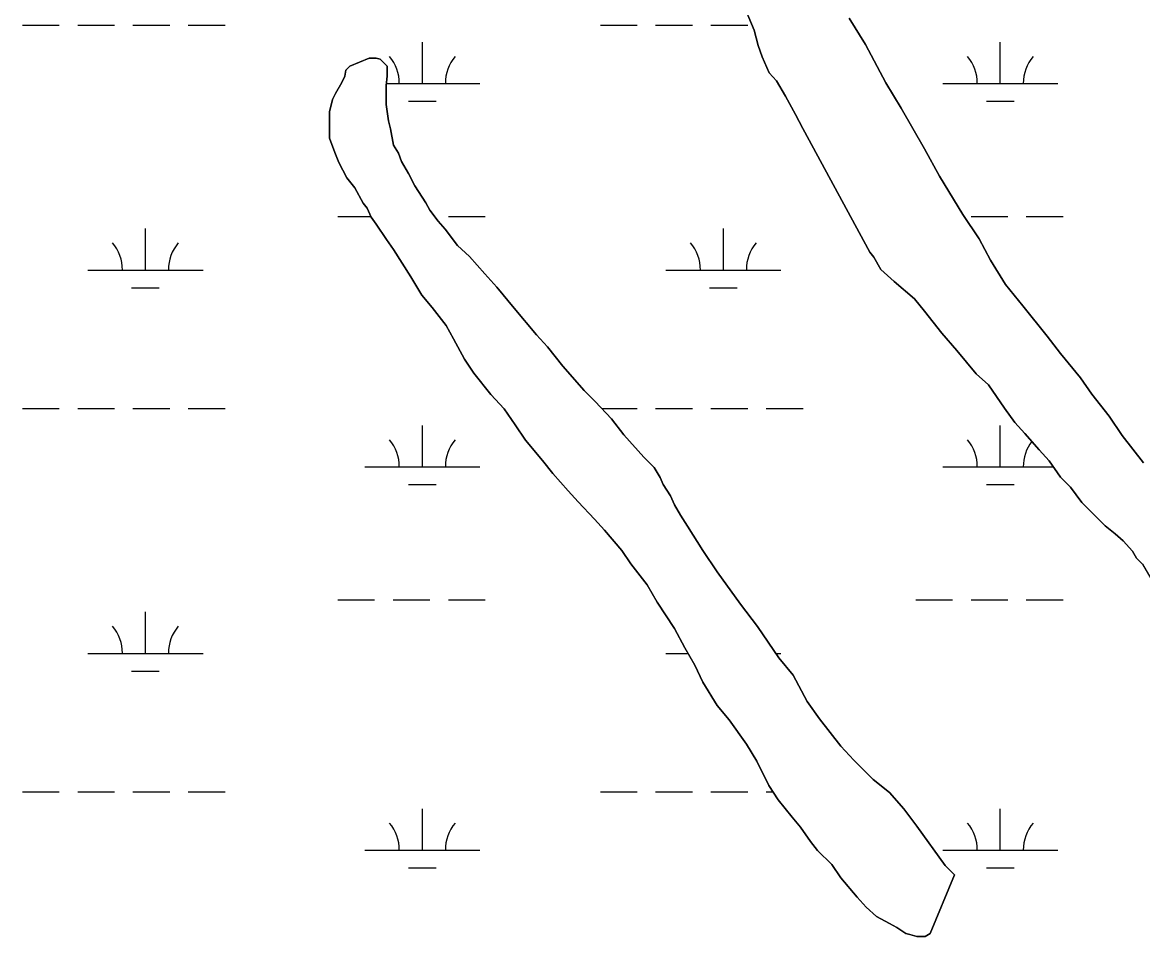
# Model space of a CAD drawing. Extents: x 3177185 to 3215018, y 812988 to 838321.
# Drawn here: x 3207679 to 3208652, y 821087 to 821880 of the extents above; entities that cross this region are included whole.
import ezdxf

# ---------------------------------------------------------------- set-up
doc = ezdxf.new("R2010")
doc.units = 0
doc.layers.add('V-SITE-VEGE', color=7, linetype='Continuous')
doc.layers.add('V-WETL-SWMP', color=7, linetype='Continuous')

msp = doc.modelspace()

# ---------------------------------------------------------------- linework, layer by layer
at = {"layer": 'V-SITE-VEGE'}
for points in [[(3208304.16, 821898.84), (3208314.74, 821873.34), (3208318.27, 821860.14), (3208321.8, 821850.46), (3208327.97, 821836.39), (3208334.14, 821829.36), (3208342.07, 821816.16), (3208350.88, 821800.33), (3208357.05, 821788.02), (3208415.22, 821680.72), (3208418.75, 821676.32), (3208424.92, 821665.77), (3208436.36, 821655.22), (3208453.98, 821640.27), (3208462.78, 821629.72), (3208477.76, 821610.38)], [(3208510.25, 821692.24), (3208496.15, 821713.35), (3208475.88, 821746.77), (3208462.66, 821770.51), (3208442.39, 821805.69), (3208429.17, 821827.68), (3208411.55, 821861.1), (3208397.45, 821883.97)], [(3208369.92, 821161.51), (3208382.25, 821149.21), (3208390.18, 821137.78), (3208404.27, 821121.07), (3208412.2, 821112.28), (3208421, 821104.36), (3208432.45, 821098.21), (3208438.61, 821094.7), (3208446.54, 821089.43), (3208450.06, 821088.55), (3208456.22, 821086.8), (3208463.26, 821086.8), (3208467.66, 821089.45), (3208488.73, 821140.5), (3208480.8, 821148.41), (3208456.13, 821182.71), (3208444.68, 821197.66), (3208432.35, 821211.72), (3208418.26, 821223.15), (3208401.53, 821239.86), (3208390.08, 821252.17), (3208371.58, 821275.91), (3208361.01, 821290.86), (3208348.67, 821313.73), (3208336.34, 821328.67), (3208317.83, 821355.94), (3208302.86, 821375.28), (3208282.59, 821403.42), (3208270.26, 821421.89), (3208257.04, 821442.99), (3208250.88, 821452.67), (3208245.59, 821461.46), (3208242.06, 821469.38), (3208235.89, 821479.06), (3208233.25, 821485.21), (3208227.96, 821494.01), (3208219.15, 821502.8), (3208201.54, 821522.14), (3208190.96, 821536.21), (3208176.87, 821551.16), (3208167.19, 821560.83), (3208148.69, 821581.93), (3208135.47, 821598.64), (3208125.79, 821609.19), (3208106.41, 821632.05), (3208091.43, 821650.52), (3208080.86, 821661.95), (3208067.65, 821676.9), (3208057.08, 821686.56), (3208046.51, 821700.63), (3208040.35, 821707.67), (3208033.3, 821717.34), (3208029.77, 821723.5), (3208020.08, 821738.45), (3208014.79, 821749), (3208008.62, 821759.56), (3208005.98, 821766.59), (3208001.57, 821773.63), (3207998.92, 821787.71), (3207997.15, 821794.75), (3207995.38, 821808.82), (3207995.37, 821825.54), (3207996.24, 821833.46), (3207996.23, 821842.26), (3207990.07, 821848.42), (3207986.55, 821849.29), (3207980.39, 821849.29), (3207963.68, 821842.23), (3207960.16, 821838.71), (3207959.28, 821833.43), (3207956.65, 821828.15), (3207951.38, 821818.46), (3207948.74, 821813.18), (3207946.11, 821802.62), (3207946.13, 821779.74), (3207950.54, 821767.43), (3207954.07, 821758.63), (3207961.12, 821745.44), (3207968.17, 821736.64), (3207975.22, 821723.45), (3207978.74, 821719.05), (3207982.27, 821711.14), (3207986.67, 821704.98), (3207995.48, 821691.79), (3208001.65, 821683), (3208016.63, 821659.25), (3208026.32, 821643.42), (3208035.13, 821632.87), (3208047.46, 821617.04), (3208053.63, 821605.61), (3208063.33, 821588.02), (3208071.26, 821575.71), (3208086.23, 821557.24), (3208097.68, 821544.93), (3208107.38, 821530.86), (3208116.19, 821517.67), (3208131.16, 821500.08), (3208139.97, 821488.65), (3208153.18, 821473.71), (3208161.99, 821464.03), (3208176.08, 821449.08)], [(3208652.96, 821497.9), (3208634.46, 821521.64), (3208623.01, 821538.35), (3208608.04, 821557.69), (3208598.35, 821571.77), (3208580.73, 821592.87), (3208569.27, 821607.82), (3208548.13, 821634.2), (3208533.16, 821652.66), (3208519.94, 821673.77), (3208510.25, 821692.24)], [(3208477.76, 821610.38), (3208490.97, 821595.43), (3208507.71, 821575.21), (3208518.28, 821565.54), (3208532.37, 821545.31), (3208541.18, 821533), (3208549.99, 821523.33), (3208562.32, 821509.26), (3208571.13, 821499.59), (3208580.82, 821485.52), (3208589.63, 821476.72), (3208599.32, 821463.53), (3208619.57, 821443.31), (3208628.38, 821436.28), (3208635.43, 821430.13), (3208643.35, 821421.34), (3208646.88, 821415.18), (3208652.16, 821409.9), (3208659.21, 821397.59)], [(3208176.08, 821449.08), (3208184.89, 821439.41), (3208199.86, 821421.83), (3208207.79, 821410.4), (3208221.89, 821391.93), (3208230.7, 821376.98), (3208245.68, 821354.11), (3208254.49, 821337.4), (3208263.3, 821322.45), (3208270.36, 821307.5), (3208282.7, 821287.27), (3208293.27, 821274.96), (3208308.24, 821253.85), (3208317.06, 821238.9), (3208327.63, 821217.79), (3208335.56, 821205.48), (3208347.9, 821190.53), (3208354.94, 821181.74), (3208363.75, 821169.43), (3208369.92, 821161.51)]]:
    msp.add_lwpolyline(points, dxfattribs=at)
at = {"layer": 'V-WETL-SWMP'}
for p, q in [((3208314.74, 821873.34), (3208304.16, 821898.84)), ((3208397.45, 821883.97), (3208411.55, 821861.1)), ((3207679.36, 821877.9), (3207711.36, 821877.9)), ((3207727.36, 821877.9), (3207759.36, 821877.9)), ((3207775.36, 821877.9), (3207807.36, 821877.9)), ((3207823.36, 821877.9), (3207855.36, 821877.9)), ((3208181.27, 821877.9), (3208213.27, 821877.9)), ((3208229.27, 821877.9), (3208261.27, 821877.9)), ((3208277.27, 821877.9), (3208309.27, 821877.9)), ((3208318.27, 821860.14), (3208314.74, 821873.34)), ((3208026.68, 821827.16), (3208026.68, 821863.16)), ((3208528.58, 821827.16), (3208528.58, 821863.16)), ((3208321.8, 821850.46), (3208318.27, 821860.14)), ((3208411.55, 821861.1), (3208429.17, 821827.68)), ((3207963.68, 821842.23), (3207980.39, 821849.29)), ((3207980.39, 821849.29), (3207986.55, 821849.29)), ((3207986.55, 821849.29), (3207990.07, 821848.41)), ((3207990.07, 821848.41), (3207996.23, 821842.26)), ((3208327.97, 821836.39), (3208321.8, 821850.46)), ((3207959.28, 821833.43), (3207960.16, 821838.71)), ((3207960.16, 821838.71), (3207963.68, 821842.23)), ((3207996.23, 821842.26), (3207996.24, 821833.46)), ((3208334.14, 821829.36), (3208327.97, 821836.39)), ((3207951.38, 821818.46), (3207956.65, 821828.15)), ((3207956.65, 821828.15), (3207959.28, 821833.43)), ((3207996.24, 821833.46), (3207995.37, 821825.54)), ((3207995.37, 821825.54), (3207995.38, 821808.82)), ((3207995.55, 821827.16), (3208076.68, 821827.16)), ((3208342.07, 821816.16), (3208334.14, 821829.36)), ((3208429.17, 821827.68), (3208442.39, 821805.69)), ((3208478.58, 821827.16), (3208578.58, 821827.16)), ((3207948.74, 821813.18), (3207951.38, 821818.46)), ((3208350.88, 821800.33), (3208342.07, 821816.16)), ((3207946.11, 821802.62), (3207948.74, 821813.18)), ((3207995.38, 821808.82), (3207997.15, 821794.74)), ((3208014.68, 821811.73), (3208038.68, 821811.73)), ((3208442.39, 821805.69), (3208462.66, 821770.51)), ((3208516.58, 821811.73), (3208540.58, 821811.73)), ((3207946.13, 821779.74), (3207946.11, 821802.62)), ((3208357.05, 821788.02), (3208350.88, 821800.33)), ((3207997.15, 821794.74), (3207998.92, 821787.71)), ((3207998.92, 821787.71), (3208001.57, 821773.63)), ((3208415.22, 821680.72), (3208357.05, 821788.02)), ((3207950.54, 821767.43), (3207946.13, 821779.74)), ((3207954.07, 821758.63), (3207950.54, 821767.43)), ((3208001.57, 821773.63), (3208005.98, 821766.59)), ((3208005.98, 821766.59), (3208008.62, 821759.56)), ((3208462.66, 821770.51), (3208475.88, 821746.76)), ((3207961.12, 821745.44), (3207954.07, 821758.63)), ((3208008.62, 821759.56), (3208014.79, 821749)), ((3208014.79, 821749), (3208020.08, 821738.45)), ((3208475.88, 821746.76), (3208496.15, 821713.35)), ((3207968.17, 821736.64), (3207961.12, 821745.44)), ((3207975.22, 821723.45), (3207968.17, 821736.64)), ((3208020.08, 821738.45), (3208029.77, 821723.5)), ((3207978.74, 821719.05), (3207975.22, 821723.45)), ((3207982.27, 821711.14), (3207978.74, 821719.05)), ((3208029.77, 821723.5), (3208033.3, 821717.34)), ((3208033.3, 821717.34), (3208040.35, 821707.67)), ((3207953.27, 821711.73), (3207982.01, 821711.73)), ((3207986.67, 821704.98), (3207982.27, 821711.14)), ((3208040.35, 821707.67), (3208046.51, 821700.63)), ((3208049.27, 821711.73), (3208081.27, 821711.73)), ((3208496.15, 821713.35), (3208510.25, 821692.24)), ((3208503.18, 821711.73), (3208535.18, 821711.73)), ((3208551.18, 821711.73), (3208583.18, 821711.73)), ((3207786.2, 821665.3), (3207786.2, 821701.3)), ((3207995.48, 821691.79), (3207986.67, 821704.98)), ((3208046.51, 821700.63), (3208057.08, 821686.56)), ((3208288.11, 821665.3), (3208288.11, 821701.3)), ((3208001.65, 821683), (3207995.48, 821691.79)), ((3208510.25, 821692.24), (3208519.94, 821673.77)), ((3208016.63, 821659.25), (3208001.65, 821683)), ((3208057.08, 821686.56), (3208067.65, 821676.89)), ((3208418.75, 821676.32), (3208415.22, 821680.72)), ((3208067.65, 821676.89), (3208080.86, 821661.95)), ((3208424.92, 821665.77), (3208418.75, 821676.32)), ((3208519.94, 821673.77), (3208533.16, 821652.66)), ((3207736.2, 821665.3), (3207836.2, 821665.3)), ((3208026.32, 821643.42), (3208016.63, 821659.25)), ((3208080.86, 821661.95), (3208091.43, 821650.52)), ((3208238.11, 821665.3), (3208338.11, 821665.3)), ((3208436.36, 821655.22), (3208424.92, 821665.77)), ((3207774.2, 821649.87), (3207798.2, 821649.87)), ((3208091.43, 821650.52), (3208106.41, 821632.05)), ((3208276.11, 821649.87), (3208300.11, 821649.87)), ((3208453.98, 821640.27), (3208436.36, 821655.22)), ((3208533.16, 821652.66), (3208548.13, 821634.2)), ((3208035.13, 821632.87), (3208026.32, 821643.42)), ((3208462.78, 821629.72), (3208453.98, 821640.27)), ((3208047.47, 821617.04), (3208035.13, 821632.87)), ((3208106.41, 821632.05), (3208125.79, 821609.19)), ((3208477.76, 821610.38), (3208462.78, 821629.72)), ((3208548.13, 821634.2), (3208569.28, 821607.82)), ((3208053.63, 821605.61), (3208047.47, 821617.04)), ((3208490.97, 821595.43), (3208477.76, 821610.38)), ((3208063.33, 821588.02), (3208053.63, 821605.61)), ((3208125.79, 821609.19), (3208135.48, 821598.64)), ((3208569.28, 821607.82), (3208580.73, 821592.87)), ((3208135.48, 821598.64), (3208148.69, 821581.93)), ((3208507.71, 821575.21), (3208490.97, 821595.43)), ((3208580.73, 821592.87), (3208598.35, 821571.76)), ((3208071.26, 821575.7), (3208063.33, 821588.02)), ((3208148.69, 821581.93), (3208167.19, 821560.83)), ((3208086.23, 821557.24), (3208071.26, 821575.7)), ((3208518.28, 821565.53), (3208507.71, 821575.21)), ((3208598.35, 821571.76), (3208608.04, 821557.69)), ((3208532.37, 821545.31), (3208518.28, 821565.53)), ((3208097.68, 821544.93), (3208086.23, 821557.24)), ((3208167.19, 821560.83), (3208176.87, 821551.16)), ((3208608.04, 821557.69), (3208623.01, 821538.35)), ((3207679.36, 821545.23), (3207711.36, 821545.23)), ((3207727.36, 821545.23), (3207759.36, 821545.23)), ((3207775.36, 821545.23), (3207807.36, 821545.23)), ((3207823.36, 821545.23), (3207855.36, 821545.23)), ((3208107.38, 821530.86), (3208097.68, 821544.93)), ((3208176.87, 821551.16), (3208190.97, 821536.21)), ((3208182.47, 821545.23), (3208213.27, 821545.23)), ((3208229.27, 821545.23), (3208261.27, 821545.23)), ((3208277.27, 821545.23), (3208309.27, 821545.23)), ((3208325.27, 821545.23), (3208357.27, 821545.23)), ((3208541.18, 821533), (3208532.37, 821545.31)), ((3208190.97, 821536.21), (3208201.54, 821522.14)), ((3208549.99, 821523.33), (3208541.18, 821533)), ((3208623.01, 821538.35), (3208634.47, 821521.64)), ((3208026.68, 821494.48), (3208026.68, 821530.48)), ((3208116.19, 821517.67), (3208107.38, 821530.86)), ((3208528.58, 821494.48), (3208528.58, 821530.48)), ((3208562.32, 821509.26), (3208549.99, 821523.33)), ((3208131.16, 821500.08), (3208116.19, 821517.67)), ((3208201.54, 821522.14), (3208219.15, 821502.8)), ((3208634.47, 821521.64), (3208652.97, 821497.9)), ((3208571.13, 821499.59), (3208562.32, 821509.26)), ((3207976.68, 821494.48), (3208076.68, 821494.48)), ((3208139.97, 821488.65), (3208131.16, 821500.08)), ((3208219.15, 821502.8), (3208227.96, 821494.01)), ((3208227.96, 821494.01), (3208233.25, 821485.21)), ((3208478.58, 821494.48), (3208574.64, 821494.48)), ((3208580.82, 821485.52), (3208571.13, 821499.59)), ((3208153.18, 821473.7), (3208139.97, 821488.65)), ((3208233.25, 821485.21), (3208235.89, 821479.05)), ((3208589.63, 821476.72), (3208580.82, 821485.52)), ((3208014.68, 821479.05), (3208038.68, 821479.05)), ((3208235.89, 821479.05), (3208242.06, 821469.38)), ((3208516.58, 821479.05), (3208540.58, 821479.05)), ((3208599.32, 821463.53), (3208589.63, 821476.72)), ((3208161.99, 821464.03), (3208153.18, 821473.7)), ((3208242.06, 821469.38), (3208245.59, 821461.46)), ((3208176.08, 821449.08), (3208161.99, 821464.03)), ((3208245.59, 821461.46), (3208250.87, 821452.67)), ((3208619.58, 821443.31), (3208599.32, 821463.53)), ((3208184.89, 821439.41), (3208176.08, 821449.08)), ((3208250.87, 821452.67), (3208257.04, 821443)), ((3208199.86, 821421.83), (3208184.89, 821439.41)), ((3208257.04, 821443), (3208270.26, 821421.89)), ((3208628.38, 821436.28), (3208619.58, 821443.31)), ((3208635.43, 821430.13), (3208628.38, 821436.28)), ((3208643.35, 821421.33), (3208635.43, 821430.13)), ((3208207.79, 821410.4), (3208199.86, 821421.83)), ((3208270.26, 821421.89), (3208282.59, 821403.42)), ((3208646.88, 821415.18), (3208643.35, 821421.33)), ((3208221.89, 821391.93), (3208207.79, 821410.4)), ((3208652.16, 821409.9), (3208646.88, 821415.18)), ((3208282.59, 821403.42), (3208302.86, 821375.28)), ((3208230.7, 821376.98), (3208221.89, 821391.93)), ((3207953.27, 821379.05), (3207985.27, 821379.05)), ((3208001.27, 821379.05), (3208033.27, 821379.05)), ((3208049.27, 821379.05), (3208081.27, 821379.05)), ((3208245.68, 821354.11), (3208230.7, 821376.98)), ((3208455.18, 821379.05), (3208487.18, 821379.05)), ((3208503.18, 821379.05), (3208535.18, 821379.05)), ((3208551.18, 821379.05), (3208583.18, 821379.05)), ((3207786.2, 821332.62), (3207786.2, 821368.62)), ((3208302.86, 821375.28), (3208317.83, 821355.94)), ((3208254.49, 821337.4), (3208245.68, 821354.11)), ((3208317.83, 821355.94), (3208336.34, 821328.67)), ((3207736.2, 821332.62), (3207836.2, 821332.62)), ((3208238.11, 821332.62), (3208257.31, 821332.62)), ((3208263.31, 821322.45), (3208254.49, 821337.4)), ((3208333.66, 821332.62), (3208338.11, 821332.62)), ((3208336.34, 821328.67), (3208348.67, 821313.73)), ((3208270.36, 821307.5), (3208263.31, 821322.45)), ((3207774.2, 821317.19), (3207798.2, 821317.19)), ((3208348.67, 821313.73), (3208361.01, 821290.86)), ((3208282.7, 821287.27), (3208270.36, 821307.5)), ((3208361.01, 821290.86), (3208371.58, 821275.91)), ((3208293.27, 821274.96), (3208282.7, 821287.27)), ((3208308.24, 821253.85), (3208293.27, 821274.96)), ((3208371.58, 821275.91), (3208390.08, 821252.17)), ((3208317.06, 821238.9), (3208308.24, 821253.85)), ((3208390.08, 821252.17), (3208401.53, 821239.86)), ((3208327.63, 821217.79), (3208317.06, 821238.9)), ((3208401.53, 821239.86), (3208418.26, 821223.15)), ((3208418.26, 821223.15), (3208432.35, 821211.73)), ((3207679.36, 821212.55), (3207711.36, 821212.55)), ((3207727.36, 821212.55), (3207759.36, 821212.55)), ((3207775.36, 821212.55), (3207807.36, 821212.55)), ((3207823.36, 821212.55), (3207855.36, 821212.55)), ((3208181.27, 821212.55), (3208213.27, 821212.55)), ((3208229.27, 821212.55), (3208261.27, 821212.55)), ((3208277.27, 821212.55), (3208309.27, 821212.55)), ((3208325.27, 821212.55), (3208331.01, 821212.55)), ((3208335.56, 821205.48), (3208327.63, 821217.79)), ((3208432.35, 821211.73), (3208444.68, 821197.66)), ((3208347.9, 821190.53), (3208335.56, 821205.48)), ((3208026.68, 821161.81), (3208026.68, 821197.81)), ((3208444.68, 821197.66), (3208456.13, 821182.71)), ((3208528.58, 821161.81), (3208528.58, 821197.81)), ((3208354.94, 821181.74), (3208347.9, 821190.53)), ((3208456.13, 821182.71), (3208480.8, 821148.41)), ((3208363.75, 821169.43), (3208354.94, 821181.74)), ((3208369.92, 821161.51), (3208363.75, 821169.43)), ((3207976.68, 821161.81), (3208076.68, 821161.81)), ((3208382.25, 821149.21), (3208369.92, 821161.51)), ((3208478.58, 821161.81), (3208578.58, 821161.81)), ((3208014.68, 821146.38), (3208038.68, 821146.38)), ((3208390.18, 821137.77), (3208382.25, 821149.21)), ((3208480.8, 821148.41), (3208488.73, 821140.5)), ((3208516.58, 821146.38), (3208540.58, 821146.38)), ((3208404.27, 821121.07), (3208390.18, 821137.77)), ((3208488.73, 821140.5), (3208467.66, 821089.45)), ((3208412.2, 821112.28), (3208404.27, 821121.07)), ((3208421.01, 821104.36), (3208412.2, 821112.28)), ((3208432.45, 821098.21), (3208421.01, 821104.36)), ((3208438.61, 821094.7), (3208432.45, 821098.21)), ((3208446.54, 821089.43), (3208438.61, 821094.7)), ((3208450.06, 821088.55), (3208446.54, 821089.43)), ((3208456.22, 821086.8), (3208450.06, 821088.55)), ((3208463.26, 821086.8), (3208456.22, 821086.8)), ((3208467.66, 821089.45), (3208463.26, 821086.8))]:
    msp.add_line(p, q, dxfattribs=at)
for centre, start, end in [((3207971.43, 821827.63), 359.22818, 40.77184), ((3208081.92, 821827.63), 139.22818, 180.77184), ((3208473.34, 821827.63), 359.22818, 40.77184), ((3208583.83, 821827.63), 139.22818, 180.77184), ((3207730.96, 821665.77), 359.22818, 40.77184), ((3207841.45, 821665.77), 139.22818, 180.77184), ((3208232.87, 821665.77), 359.22818, 40.77184), ((3208343.35, 821665.77), 139.22818, 180.77184), ((3207971.43, 821494.96), 359.22818, 40.77184), ((3208081.92, 821494.96), 139.22818, 180.77184), ((3208473.34, 821494.96), 359.22818, 40.77184), ((3208583.83, 821494.96), 142.26933, 180.77184), ((3207730.96, 821333.1), 359.22818, 40.77184), ((3207841.45, 821333.1), 139.22818, 180.77184), ((3207971.43, 821162.28), 359.22818, 40.77184), ((3208081.92, 821162.28), 139.22818, 180.77184), ((3208473.34, 821162.28), 359.22818, 40.77184), ((3208583.83, 821162.28), 139.22818, 180.77184)]:
    msp.add_arc(centre, 35.25, start, end, dxfattribs=at)

doc.saveas('drawing.dxf')
